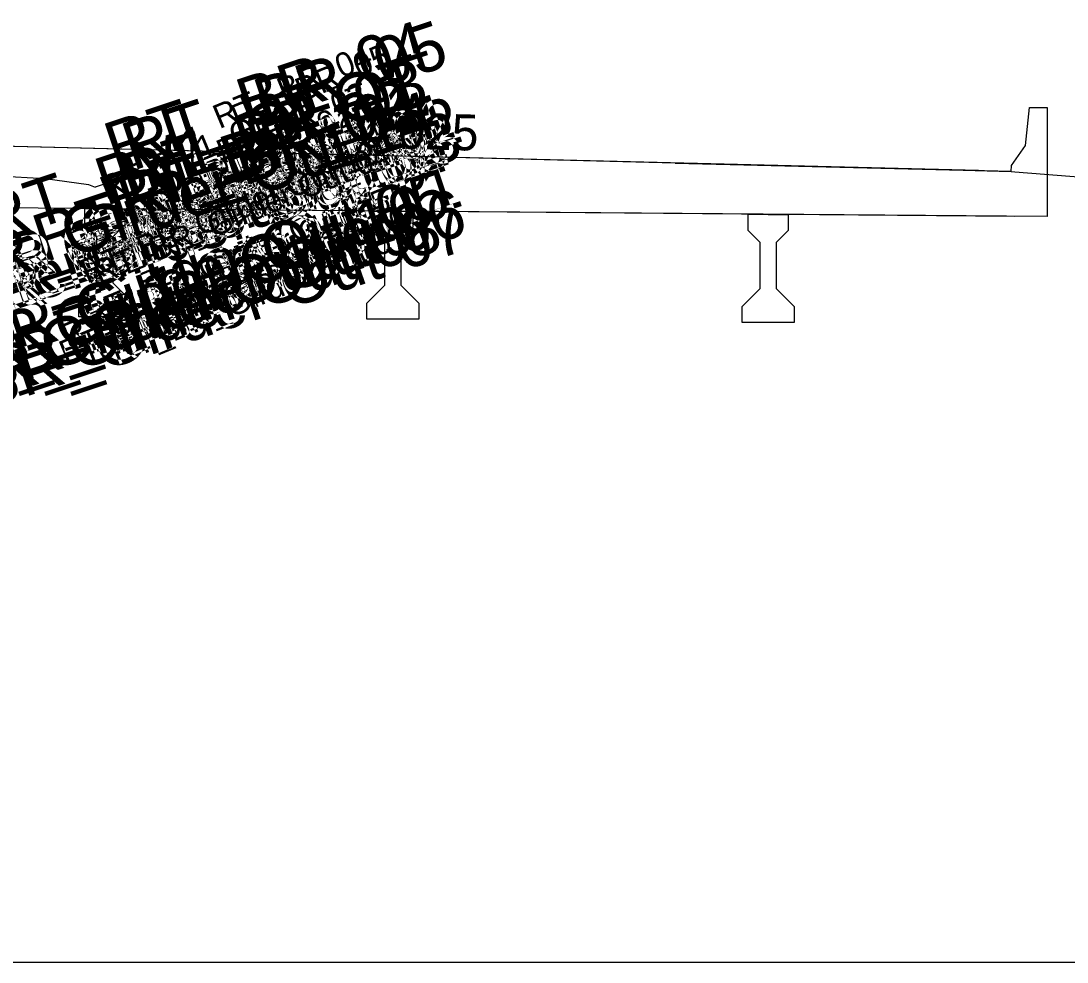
# Model space of a CAD drawing. Extents: x -26 to 2603, y -10 to 9566.
# Drawn here: x 1343.75 to 1387.33, y 6000 to 6039.2 of the extents above; entities that cross this region are included whole.
import ezdxf

# ---------------------------------------------------------------- set-up
doc = ezdxf.new("R2010")
doc.units = 0
for name, color, linetype in [('Exist Cross Section Cell', 7, 'Continuous'), ('Exist XS Ground Line', 7, 'Continuous'), ('Prop CMT Concrete Structures', 7, 'Continuous'), ('Prop XS SE Text', 7, 'Continuous'), ('Scratch_Level_9', 7, 'Continuous')]:
    doc.layers.add(name, color=color, linetype=linetype)

msp = doc.modelspace()

# ---------------------------------------------------------------- linework, layer by layer
at = {"layer": 'Exist Cross Section Cell'}
msp.add_line((1300, 6000), (1600, 6000), dxfattribs=at)
at = {"layer": 'Exist XS Ground Line'}
for p, q in [((1341.356, 6032.829), (1344.754, 6032.642)), ((1344.754, 6032.642), (1346.563, 6032.386)), ((1346.563, 6032.386), (1346.842, 6032.279))]:
    msp.add_line(p, q, dxfattribs=at)
for points in [[(1351, 6033.665), (1346.842, 6032.279)], [(1353, 6033.735), (1351, 6033.665)], [(1359, 6033.585), (1353, 6033.735)], [(1371, 6033.285), (1359, 6033.585)], [(1371, 6033.285), (1383, 6032.985)], [(1383, 6032.985), (1385, 6032.935)], [(1385, 6032.935), (1385.156, 6032.923)], [(1385.156, 6032.923), (1388.156, 6032.683)]]:
    msp.add_lwpolyline(points, dxfattribs=at)
at = {"layer": 'Prop CMT Concrete Structures'}
for points in [[(1385, 6032.935), (1385.01, 6033.185), (1385.593, 6034.019), (1385.76, 6035.602), (1386.5, 6035.602), (1386.501, 6031.052)], [(1383.644, 6032.969), (1339.003, 6034.085), (1327.003, 6034.385)], [(1383.644, 6032.969), (1339.003, 6034.085), (1327.003, 6034.385)], [(1385, 6032.935), (1339.003, 6034.085), (1327.003, 6034.385)], [(1385.145, 6031.063), (1351, 6031.348), (1315, 6031.648), (1315, 6031.648)], [(1385.145, 6031.063), (1351, 6031.348), (1315, 6031.648), (1315, 6031.648)], [(1386.501, 6031.052), (1351, 6031.348), (1315, 6031.648), (1315, 6031.648)], [(1346.41, 6031.386), (1347.243, 6031.379), (1348.076, 6031.372)], [(1346.41, 6030.712), (1346.41, 6031.386)], [(1346.41, 6031.386), (1347.243, 6031.379), (1348.076, 6031.372)], [(1346.41, 6030.712), (1346.41, 6031.386)], [(1346.41, 6031.386), (1347.243, 6031.379), (1348.076, 6031.372)], [(1346.41, 6030.712), (1346.41, 6031.386)], [(1348.076, 6031.372), (1348.076, 6030.712)], [(1348.076, 6031.372), (1348.076, 6030.712)], [(1348.076, 6031.372), (1348.076, 6030.712)], [(1358.41, 6031.286), (1359.243, 6031.279), (1360.076, 6031.272)], [(1358.41, 6030.612), (1358.41, 6031.286)], [(1358.41, 6031.286), (1359.243, 6031.279), (1360.076, 6031.272)], [(1358.41, 6030.612), (1358.41, 6031.286)], [(1358.41, 6031.286), (1359.243, 6031.279), (1360.076, 6031.272)], [(1358.41, 6030.612), (1358.41, 6031.286)], [(1360.076, 6031.272), (1360.076, 6030.612)], [(1360.076, 6031.272), (1360.076, 6030.612)], [(1360.076, 6031.272), (1360.076, 6030.612)], [(1374.049, 6030.479), (1374.049, 6031.153)], [(1374.049, 6031.153), (1374.883, 6031.146), (1375.716, 6031.139)], [(1374.049, 6030.479), (1374.049, 6031.153)], [(1374.049, 6031.153), (1374.883, 6031.146), (1375.716, 6031.139)], [(1374.049, 6030.479), (1374.049, 6031.153)], [(1374.049, 6031.153), (1374.883, 6031.146), (1375.716, 6031.139)], [(1375.716, 6031.139), (1375.716, 6030.479)], [(1375.716, 6031.139), (1375.716, 6030.479)], [(1375.716, 6031.139), (1375.716, 6030.479)], [(1346.91, 6030.212), (1346.41, 6030.712)], [(1346.91, 6030.212), (1346.41, 6030.712)], [(1346.91, 6030.212), (1346.41, 6030.712)], [(1348.076, 6030.712), (1347.576, 6030.212)], [(1348.076, 6030.712), (1347.576, 6030.212)], [(1348.076, 6030.712), (1347.576, 6030.212)], [(1358.91, 6030.112), (1358.41, 6030.612)], [(1358.91, 6030.112), (1358.41, 6030.612)], [(1358.91, 6030.112), (1358.41, 6030.612)], [(1360.076, 6030.612), (1359.576, 6030.112)], [(1360.076, 6030.612), (1359.576, 6030.112)], [(1360.076, 6030.612), (1359.576, 6030.112)], [(1374.549, 6029.979), (1374.049, 6030.479)], [(1374.549, 6029.979), (1374.049, 6030.479)], [(1374.549, 6029.979), (1374.049, 6030.479)], [(1375.716, 6030.479), (1375.216, 6029.979)], [(1375.716, 6030.479), (1375.216, 6029.979)], [(1375.716, 6030.479), (1375.216, 6029.979)], [(1346.91, 6028.296), (1346.91, 6030.212)], [(1346.91, 6028.296), (1346.91, 6030.212)], [(1346.91, 6028.296), (1346.91, 6030.212)], [(1347.576, 6030.212), (1347.576, 6028.296)], [(1347.576, 6030.212), (1347.576, 6028.296)], [(1347.576, 6030.212), (1347.576, 6028.296)], [(1358.91, 6028.196), (1358.91, 6030.112)], [(1358.91, 6028.196), (1358.91, 6030.112)], [(1358.91, 6028.196), (1358.91, 6030.112)], [(1359.576, 6030.112), (1359.576, 6028.196)], [(1359.576, 6030.112), (1359.576, 6028.196)], [(1359.576, 6030.112), (1359.576, 6028.196)], [(1374.549, 6028.062), (1374.549, 6029.979)], [(1374.549, 6028.062), (1374.549, 6029.979)], [(1374.549, 6028.062), (1374.549, 6029.979)], [(1375.216, 6029.979), (1375.216, 6028.062)], [(1375.216, 6029.979), (1375.216, 6028.062)], [(1375.216, 6029.979), (1375.216, 6028.062)], [(1346.16, 6027.546), (1346.91, 6028.296)], [(1346.16, 6027.546), (1346.91, 6028.296)], [(1346.16, 6027.546), (1346.91, 6028.296)], [(1347.576, 6028.296), (1348.326, 6027.546)], [(1347.576, 6028.296), (1348.326, 6027.546)], [(1347.576, 6028.296), (1348.326, 6027.546)], [(1358.16, 6027.446), (1358.91, 6028.196)], [(1358.16, 6027.446), (1358.91, 6028.196)], [(1358.16, 6027.446), (1358.91, 6028.196)], [(1359.576, 6028.196), (1360.326, 6027.446)], [(1359.576, 6028.196), (1360.326, 6027.446)], [(1359.576, 6028.196), (1360.326, 6027.446)], [(1373.799, 6027.312), (1374.549, 6028.062)], [(1373.799, 6027.312), (1374.549, 6028.062)], [(1373.799, 6027.312), (1374.549, 6028.062)], [(1375.216, 6028.062), (1375.966, 6027.312)], [(1375.216, 6028.062), (1375.966, 6027.312)], [(1375.216, 6028.062), (1375.966, 6027.312)], [(1346.16, 6026.879), (1346.16, 6027.546)], [(1346.16, 6026.879), (1346.16, 6027.546)], [(1346.16, 6026.879), (1346.16, 6027.546)], [(1348.326, 6027.546), (1348.326, 6026.879)], [(1348.326, 6027.546), (1348.326, 6026.879)], [(1348.326, 6027.546), (1348.326, 6026.879)], [(1358.16, 6026.779), (1358.16, 6027.446)], [(1358.16, 6026.779), (1358.16, 6027.446)], [(1358.16, 6026.779), (1358.16, 6027.446)], [(1360.326, 6027.446), (1360.326, 6026.779)], [(1360.326, 6027.446), (1360.326, 6026.779)], [(1360.326, 6027.446), (1360.326, 6026.779)], [(1373.799, 6026.646), (1373.799, 6027.312)], [(1373.799, 6026.646), (1373.799, 6027.312)], [(1373.799, 6026.646), (1373.799, 6027.312)], [(1375.966, 6027.312), (1375.966, 6026.646)], [(1375.966, 6027.312), (1375.966, 6026.646)], [(1375.966, 6027.312), (1375.966, 6026.646)], [(1348.326, 6026.879), (1347.243, 6026.879), (1346.16, 6026.879)], [(1348.326, 6026.879), (1347.243, 6026.879), (1346.16, 6026.879)], [(1348.326, 6026.879), (1347.243, 6026.879), (1346.16, 6026.879)], [(1360.326, 6026.779), (1359.243, 6026.779), (1358.16, 6026.779)], [(1360.326, 6026.779), (1359.243, 6026.779), (1358.16, 6026.779)], [(1360.326, 6026.779), (1359.243, 6026.779), (1358.16, 6026.779)], [(1375.966, 6026.646), (1374.883, 6026.646), (1373.799, 6026.646)], [(1375.966, 6026.646), (1374.883, 6026.646), (1373.799, 6026.646)], [(1375.966, 6026.646), (1374.883, 6026.646), (1373.799, 6026.646)]]:
    msp.add_lwpolyline(points, dxfattribs=at)

# ---------------------------------------------------------------- texts
at = {"layer": 'Prop XS SE Text'}
msp.add_text('0.025', height=1.5, rotation=358.5679, dxfattribs=at).set_placement((1357.773, 6033.924))
at = {"layer": 'Scratch_Level_9'}
for s, height, rotation, p in [('RT_ BR_05', 2, 18.4332, (1348.406, 6032.958)), ('RT_ BR_04', 2, 18.4332, (1347.666, 6032.958)), ('RT_ BR_04', 1, 22.5575, (1352.015, 6034.695)), ('RT_ BR_05', 1, 22.5575, (1352.763, 6034.699)), ('RT_PV1_OEOT', 2, 18.4332, (1342.487, 6029.894)), ('RT_BR_03', 2, 18.4332, (1348.276, 6031.634)), ('RT_BR_02', 2, 18.4332, (1347.693, 6030.801)), ('RT_BR_01', 2, 18.4332, (1348.221, 6030.73)), ('RT_BR_03', 1, 22.5575, (1352.165, 6033.243)), ('RT_BR_Girder Out 14', 2, 18.4332, (1336.097, 6026.079)), ('RT_PV1_OEOT', 1, 22.5575, (1347.319, 6031.715)), ('RT_BR_Girder Out 01', 2, 18.4332, (1336.856, 6026.047)), ('RT_BR_Girder Out 02', 2, 18.4332, (1337.151, 6025.861)), ('RT_BR_02', 1, 22.5575, (1351.597, 6032.416)), ('RT_BR_Girder Out 13', 2, 18.4332, (1336.097, 6025.405)), ('RT_BR_Girder Out 03', 2, 18.4332, (1337.151, 6025.201)), ('RT_BR_Girder Out 14', 1, 22.5575, (1345.966, 6029.423)), ('RT_BR_Girder Out 01', 1, 22.5575, (1346.853, 6029.438)), ('RT_BR_Girder Out 02', 1, 22.5575, (1347.552, 6029.375)), ('RT_BR_01', 1, 22.5575, (1351.721, 6032.222)), ('RT_BR_Girder Out 12', 2, 18.4332, (1336.597, 6024.905)), ('RT_BR_Girder Out 04', 2, 18.4332, (1336.651, 6024.701)), ('RT_BR_07', 2, 18.4332, (1344.683, 6029.126)), ('RT_BR_06', 2, 18.4332, (1349.139, 6029.073)), ('Exterior Boundary', 2, 18.4332, (1340.773, 6026.285)), ('RT_BR_Girder Out 13', 1, 22.5575, (1345.98, 6028.755)), ('RT_BR_Girder Out 03', 1, 22.5575, (1347.537, 6028.709)), ('Exterior Boundary', 1, 22.5575, (1350.762, 6029.738)), ('RT_BR_Girder Out 12', 1, 22.5575, (1346.496, 6028.261)), ('RT_BR_Girder Out 04', 1, 22.5575, (1347.022, 6028.203)), ('RT_BR_07', 1, 22.5575, (1348.547, 6030.725)), ('RT_BR_06', 1, 22.5575, (1353.061, 6030.693)), ('RT_BR_Girder Out 11', 2, 18.4332, (1337.135, 6023.168)), ('RT_BR_Girder Out 05', 2, 18.4332, (1336.651, 6022.784)), ('RT_BR_Girder Out 10', 2, 18.4332, (1335.772, 6022.213)), ('RT_BR_Girder Out 06', 2, 18.4332, (1337.356, 6022.019)), ('RT_BR_Girder Out 11', 1, 22.5575, (1346.63, 6026.4)), ('RT_BR_Girder Out 05', 1, 22.5575, (1347.031, 6026.29)), ('RT_BR_Girder Out 09', 2, 18.4332, (1335.235, 6021.367)), ('RT_BR_Girder Out 08', 2, 18.4332, (1336.318, 6021.367)), ('RT_BR_Girder Out 07', 2, 18.4332, (1337.401, 6021.367)), ('RT_BR_Girder Out 10', 1, 22.5575, (1345.71, 6025.58)), ('RT_BR_Girder Out 06', 1, 22.5575, (1347.775, 6025.538)), ('RT_BR_Girder Out 09', 1, 22.5575, (1345.611, 6024.872)), ('RT_BR_Girder Out 08', 1, 22.5575, (1346.69, 6024.87)), ('RT_BR_Girder Out 07', 1, 22.5575, (1347.762, 6024.866))]:
    msp.add_text(s, height=height, rotation=rotation, dxfattribs=at).set_placement(p)

doc.saveas('drawing.dxf')
